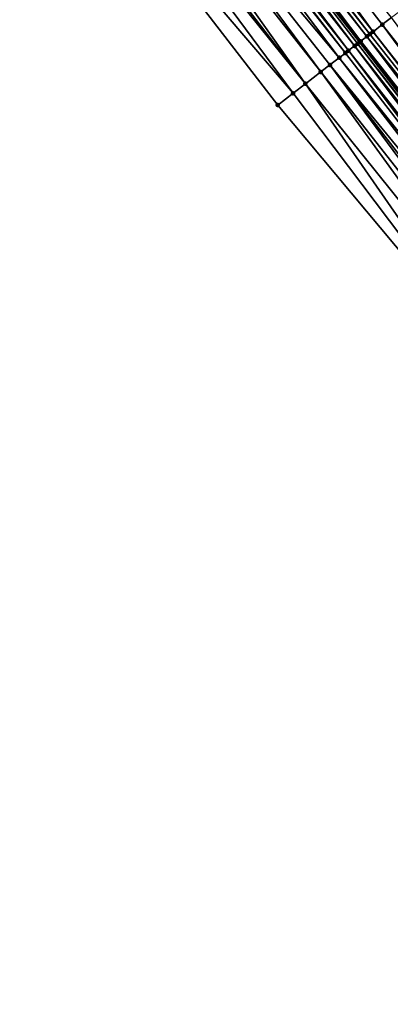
# Model space of a CAD drawing. Header units: feet. Extents: x 2004186 to 2014793, y 836912 to 864902.
# Tile 387 of 656: x 2009547 to 2009566, y 849323 to 849374. Entities that reach past the tile are written whole.
import ezdxf

# ---------------------------------------------------------------- set-up
doc = ezdxf.new("R2010")
doc.units = ezdxf.units.FT
doc.header["$LTSCALE"] = 100
doc.header["$MEASUREMENT"] = 0
for name, color, linetype, lineweight in [('EP_Travel Lane', 5, 'Continuous', 40), ('Road Shots', 4, 'Continuous', 200), ('Road X-Section', 30, 'Continuous', 13)]:
    doc.layers.add(name, color=color, linetype=linetype, lineweight=lineweight)
doc.layers.add('I-77 SB_MM21-27-Surface-Border', color=7, linetype='Continuous')
doc.layers.add('I-77 SB_MM21-27-Surface-TIN', color=7, linetype='Continuous')

msp = doc.modelspace()

# ---------------------------------------------------------------- linework, layer by layer
at = {"layer": 'EP_Travel Lane'}
msp.add_polyline3d([(2009612.464021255, 849309.0312690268, 425.8428847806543), (2009600.545613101, 849325.0919899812, 425.746965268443), (2009588.627187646, 849341.1527342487, 425.6597068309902), (2009576.913919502, 849356.9115973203, 425.5840369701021), (2009564.716589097, 849372.7615600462, 425.5217535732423), (2009552.519263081, 849388.611517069, 425.4572486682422), (2009540.321972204, 849404.4614284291, 425.3751283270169), (2009528.305151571, 849420.0393672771, 425.3200238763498), (2009515.872752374, 849435.7057363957, 425.2904167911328), (2009503.440324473, 849451.3721416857, 425.2888823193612), (2009491.00786376, 849467.0385883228, 425.3193587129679), (2009478.717735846, 849482.4448488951, 425.3716191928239), (2009466.033662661, 849497.9084561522, 425.421375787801), (2009453.349644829, 849513.3719959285, 425.5135272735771), (2009440.665684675, 849528.8354653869, 425.6497830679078), (2009428.160131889, 849544.0673714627, 425.7674665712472), (2009415.44010476, 849559.5011520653, 425.9143841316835)], dxfattribs=at)
at = {"layer": 'I-77 SB_MM21-27-Surface-Border', "color": 3, "linetype": 'ByBlock', "lineweight": -2}
msp.add_polyline3d([(2009610.753423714, 849307.7536726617, 425.7722083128), (2009597.986232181, 849323.1804217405, 425.6315663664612), (2009585.859932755, 849339.0859790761, 425.5522402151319), (2009573.33873035, 849354.1575327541, 425.4338491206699), (2009560.501707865, 849369.5145502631, 425.3026679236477), (2009548.298383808, 849385.3598569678, 425.2306592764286), (2009536.095065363, 849401.2051563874, 425.1558753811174), (2009523.798648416, 849416.4710497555, 425.0378205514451), (2009511.698048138, 849432.4001112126, 425.0141899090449), (2009499.440601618, 849448.2050789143, 425.0281467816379), (2009487.340064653, 849464.1340603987, 424.9424650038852), (2009474.959434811, 849479.3963140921, 424.9947889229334), (2009462.513200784, 849495.0526912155, 425.125899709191), (2009451.46485551, 849511.8430467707, 425.3651786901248), (2009439.639938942, 849528.0033729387, 425.5702244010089), (2009426.428132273, 849542.6283062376, 425.6372254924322), (2009412.569145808, 849557.1157668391, 425.6939892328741)], dxfattribs=at)
at = {"layer": 'I-77 SB_MM21-27-Surface-TIN', "color": 128, "linetype": 'ByBlock', "lineweight": -2}
for points in [[(2009553.6851864, 849389.5098399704, 425.5500924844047), (2009553.051449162, 849389.0216011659, 425.5103817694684), (2009565.413221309, 849373.2983362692, 425.5853956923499)], [(2009553.6851864, 849389.5098399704, 425.5500924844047), (2009565.88853518, 849373.6645011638, 425.6096846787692), (2009566.363859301, 849374.0306527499, 425.6288282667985)], [(2009553.6851864, 849389.5098399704, 425.5500924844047), (2009565.413221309, 849373.2983362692, 425.5853956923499), (2009565.88853518, 849373.6645011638, 425.6096846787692)], [(2009552.893025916, 849388.8995271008, 425.4949003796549), (2009552.734608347, 849388.7774456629, 425.4765685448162), (2009565.096362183, 849373.0542045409, 425.5607748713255)], [(2009553.051449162, 849389.0216011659, 425.5103817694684), (2009552.893025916, 849388.8995271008, 425.4949003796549), (2009565.254787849, 849373.1762754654, 425.5750417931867)], [(2009552.893025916, 849388.8995271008, 425.4949003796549), (2009565.096362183, 849373.0542045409, 425.5607748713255), (2009565.254787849, 849373.1762754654, 425.5750417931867)], [(2009553.051449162, 849389.0216011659, 425.5103817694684), (2009565.254787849, 849373.1762754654, 425.5750417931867), (2009565.413221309, 849373.2983362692, 425.5853956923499)], [(2009552.417749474, 849388.5333136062, 425.4518204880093), (2009552.100843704, 849388.2892424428, 425.4506159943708), (2009564.462655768, 849372.5659257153, 425.5055910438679)], [(2009552.417749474, 849388.5333136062, 425.4518204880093), (2009564.716589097, 849372.7615600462, 425.5217535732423), (2009552.519263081, 849388.611517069, 425.4572486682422)], [(2009552.417749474, 849388.5333136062, 425.4518204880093), (2009564.621094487, 849372.6879796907, 425.5133048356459), (2009564.716589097, 849372.7615600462, 425.5217535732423)], [(2009552.417749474, 849388.5333136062, 425.4518204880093), (2009564.462655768, 849372.5659257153, 425.5055910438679), (2009564.621094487, 849372.6879796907, 425.5133048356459)], [(2009552.576186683, 849388.6553695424, 425.4602925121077), (2009552.519263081, 849388.611517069, 425.4572486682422), (2009564.779520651, 849372.8100499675, 425.5273213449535)], [(2009564.779520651, 849372.8100499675, 425.5273213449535), (2009552.519263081, 849388.611517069, 425.4572486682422), (2009564.716589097, 849372.7615600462, 425.5217535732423)], [(2009552.734608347, 849388.7774456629, 425.4765685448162), (2009552.576186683, 849388.6553695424, 425.4602925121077), (2009564.779520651, 849372.8100499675, 425.5273213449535)], [(2009552.734608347, 849388.7774456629, 425.4765685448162), (2009564.779520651, 849372.8100499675, 425.5273213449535), (2009565.096362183, 849373.0542045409, 425.5607748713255)], [(2009551.625507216, 849387.923106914, 425.437680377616), (2009550.833323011, 849387.3128248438, 425.3943964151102), (2009563.670409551, 849371.9557241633, 425.4934390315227)], [(2009551.783948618, 849388.0451574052, 425.4440472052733), (2009551.625507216, 849387.923106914, 425.437680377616), (2009563.987299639, 849372.1998156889, 425.5025160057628)], [(2009551.625507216, 849387.923106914, 425.437680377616), (2009563.670409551, 849371.9557241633, 425.4934390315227), (2009563.987299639, 849372.1998156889, 425.5025160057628)], [(2009552.100843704, 849388.2892424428, 425.4506159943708), (2009551.783948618, 849388.0451574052, 425.4440472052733), (2009564.145748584, 849372.3218563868, 425.5050962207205)], [(2009551.783948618, 849388.0451574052, 425.4440472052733), (2009563.987299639, 849372.1998156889, 425.5025160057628), (2009564.145748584, 849372.3218563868, 425.5050962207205)], [(2009552.100843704, 849388.2892424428, 425.4506159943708), (2009564.145748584, 849372.3218563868, 425.5050962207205), (2009564.462655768, 849372.5659257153, 425.5055910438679)], [(2009550.358020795, 849386.9466448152, 425.3642555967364), (2009549.724297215, 849386.4583882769, 425.3176883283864), (2009561.927611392, 849370.613094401, 425.3946558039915)], [(2009550.833323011, 849387.3128248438, 425.3943964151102), (2009550.358020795, 849386.9466448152, 425.3642555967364), (2009562.719777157, 849371.2234004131, 425.4471958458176)], [(2009550.358020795, 849386.9466448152, 425.3642555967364), (2009561.927611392, 849370.613094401, 425.3946558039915), (2009562.719777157, 849371.2234004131, 425.4471958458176)], [(2009550.833323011, 849387.3128248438, 425.3943964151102), (2009563.195088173, 849371.5895690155, 425.4729184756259), (2009563.670409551, 849371.9557241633, 425.4934390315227)], [(2009550.833323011, 849387.3128248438, 425.3943964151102), (2009562.719777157, 849371.2234004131, 425.4471958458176), (2009563.195088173, 849371.5895690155, 425.4729184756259)], [(2009549.724297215, 849386.4583882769, 425.3176883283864), (2009549.407424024, 849386.214274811, 425.3001280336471), (2009561.927611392, 849370.613094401, 425.3946558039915)], [(2009549.407424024, 849386.214274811, 425.3001280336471), (2009548.298383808, 849385.3598569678, 425.2306592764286), (2009561.293875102, 849370.1248543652, 425.3544695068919)], [(2009549.407424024, 849386.214274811, 425.3001280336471), (2009561.293875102, 849370.1248543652, 425.3544695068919), (2009561.927611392, 849370.613094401, 425.3946558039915)], [(2009548.298383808, 849385.3598569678, 425.2306592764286), (2009560.501707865, 849369.5145502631, 425.3026679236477), (2009561.293875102, 849370.1248543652, 425.3544695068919)], [(2009565.88853518, 849373.6645011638, 425.6096846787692), (2009565.413221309, 849373.2983362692, 425.5853956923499), (2009577.775016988, 849357.5750408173, 425.6485792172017)], [(2009566.363859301, 849374.0306527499, 425.6288282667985), (2009565.88853518, 849373.6645011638, 425.6096846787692), (2009578.250335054, 849357.9412002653, 425.670762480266)], [(2009565.88853518, 849373.6645011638, 425.6096846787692), (2009577.775016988, 849357.5750408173, 425.6485792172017), (2009578.250335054, 849357.9412002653, 425.670762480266)], [(2009565.254787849, 849373.1762754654, 425.5750417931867), (2009565.096362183, 849373.0542045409, 425.5607748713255), (2009577.616583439, 849357.4529801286, 425.6382699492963)], [(2009565.413221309, 849373.2983362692, 425.5853956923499), (2009565.254787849, 849373.1762754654, 425.5750417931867), (2009577.616583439, 849357.4529801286, 425.6382699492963)], [(2009565.413221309, 849373.2983362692, 425.5853956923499), (2009577.616583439, 849357.4529801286, 425.6382699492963), (2009577.775016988, 849357.5750408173, 425.6485792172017)], [(2009564.621094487, 849372.6879796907, 425.5133048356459), (2009564.462655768, 849372.5659257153, 425.5055910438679), (2009576.824434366, 849356.8426524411, 425.5773493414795)], [(2009564.621094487, 849372.6879796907, 425.5133048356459), (2009576.913919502, 849356.9115973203, 425.5840369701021), (2009564.716589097, 849372.7615600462, 425.5217535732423)], [(2009564.621094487, 849372.6879796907, 425.5133048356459), (2009576.824434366, 849356.8426524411, 425.5773493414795), (2009576.913919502, 849356.9115973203, 425.5840369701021)], [(2009564.779520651, 849372.8100499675, 425.5273213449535), (2009564.716589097, 849372.7615600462, 425.5217535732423), (2009576.913919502, 849356.9115973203, 425.5840369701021)], [(2009565.096362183, 849373.0542045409, 425.5607748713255), (2009564.779520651, 849372.8100499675, 425.5273213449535), (2009577.141295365, 849357.0867817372, 425.6010297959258)], [(2009564.779520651, 849372.8100499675, 425.5273213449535), (2009576.913919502, 849356.9115973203, 425.5840369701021), (2009577.141295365, 849357.0867817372, 425.6010297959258)], [(2009565.096362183, 849373.0542045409, 425.5607748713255), (2009577.141295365, 849357.0867817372, 425.6010297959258), (2009577.616583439, 849357.4529801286, 425.6382699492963)], [(2009563.987299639, 849372.1998156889, 425.5025160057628), (2009563.670409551, 849371.9557241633, 425.4934390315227), (2009576.190633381, 849356.3544964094, 425.5696421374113)], [(2009564.145748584, 849372.3218563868, 425.5050962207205), (2009563.987299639, 849372.1998156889, 425.5025160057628), (2009576.190633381, 849356.3544964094, 425.5696421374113)], [(2009564.462655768, 849372.5659257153, 425.5055910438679), (2009564.145748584, 849372.3218563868, 425.5050962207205), (2009576.507547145, 849356.5985571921, 425.5668328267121)], [(2009564.145748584, 849372.3218563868, 425.5050962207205), (2009576.190633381, 849356.3544964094, 425.5696421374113), (2009576.507547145, 849356.5985571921, 425.5668328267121)], [(2009564.462655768, 849372.5659257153, 425.5055910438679), (2009576.66599483, 849356.7205995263, 425.5700456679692), (2009576.824434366, 849356.8426524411, 425.5773493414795)], [(2009564.462655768, 849372.5659257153, 425.5055910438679), (2009576.507547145, 849356.5985571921, 425.5668328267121), (2009576.66599483, 849356.7205995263, 425.5700456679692)], [(2009563.670409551, 849371.9557241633, 425.4934390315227), (2009563.195088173, 849371.5895690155, 425.4729184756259), (2009575.873732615, 849356.1104187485, 425.5659256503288)], [(2009563.670409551, 849371.9557241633, 425.4934390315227), (2009575.873732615, 849356.1104187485, 425.5659256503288), (2009576.190633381, 849356.3544964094, 425.5696421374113)], [(2009562.719777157, 849371.2234004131, 425.4471958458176), (2009561.927611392, 849370.613094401, 425.3946558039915), (2009574.447779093, 849355.0119395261, 425.4990364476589)], [(2009563.195088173, 849371.5895690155, 425.4729184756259), (2009562.719777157, 849371.2234004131, 425.4471958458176), (2009575.08152247, 849355.500170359, 425.5356645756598)], [(2009562.719777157, 849371.2234004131, 425.4471958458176), (2009574.447779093, 849355.0119395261, 425.4990364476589), (2009575.08152247, 849355.500170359, 425.5356645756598)], [(2009563.195088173, 849371.5895690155, 425.4729184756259), (2009575.398400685, 849355.7442773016, 425.5507023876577), (2009575.873732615, 849356.1104187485, 425.5659256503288)], [(2009563.195088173, 849371.5895690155, 425.4729184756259), (2009575.08152247, 849355.500170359, 425.5356645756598), (2009575.398400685, 849355.7442773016, 425.5507023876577)], [(2009561.927611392, 849370.613094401, 425.3946558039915), (2009561.293875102, 849370.1248543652, 425.3544695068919), (2009573.33873035, 849354.1575327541, 425.4338491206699)], [(2009561.927611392, 849370.613094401, 425.3946558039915), (2009573.33873035, 849354.1575327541, 425.4338491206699), (2009574.447779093, 849355.0119395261, 425.4990364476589)], [(2009561.293875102, 849370.1248543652, 425.3544695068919), (2009560.501707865, 849369.5145502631, 425.3026679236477), (2009573.33873035, 849354.1575327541, 425.4338491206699)]]:
    msp.add_3dface(points, dxfattribs=at)
at = {"layer": 'Road Shots', "lineweight": 100}
for p in [(2009565.88853518, 849373.6645011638, 425.6096846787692), (2009565.254787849, 849373.1762754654, 425.5750417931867), (2009565.413221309, 849373.2983362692, 425.5853956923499), (2009564.621094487, 849372.6879796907, 425.5133048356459), (2009564.779520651, 849372.8100499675, 425.5273213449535), (2009565.096362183, 849373.0542045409, 425.5607748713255), (2009563.987299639, 849372.1998156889, 425.5025160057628), (2009564.145748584, 849372.3218563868, 425.5050962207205), (2009564.462655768, 849372.5659257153, 425.5055910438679), (2009563.670409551, 849371.9557241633, 425.4934390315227), (2009562.719777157, 849371.2234004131, 425.4471958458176), (2009563.195088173, 849371.5895690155, 425.4729184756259), (2009561.927611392, 849370.613094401, 425.3946558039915), (2009561.293875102, 849370.1248543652, 425.3544695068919), (2009560.501707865, 849369.5145502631, 425.3026679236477)]:
    msp.add_point(p, dxfattribs=at)
at = {"layer": 'Road X-Section', "extrusion": (0.6101668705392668, -0.7922662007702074, 0.003264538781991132), "elevation": 553241.8725606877, "flags": 128}
msp.add_lwpolyline([(2110375.247920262, -1380.784238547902), (2110376.247920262, -1380.732436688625), (2110377.047920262, -1380.692250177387), (2110378.047920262, -1380.639709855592), (2110378.647920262, -1380.613987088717), (2110379.247920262, -1380.593466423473), (2110379.647920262, -1380.584389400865), (2110379.847920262, -1380.581809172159), (2110380.247920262, -1380.581314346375), (2110380.447920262, -1380.573600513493), (2110380.647920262, -1380.559583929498), (2110381.047920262, -1380.526130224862), (2110381.247920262, -1380.511863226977), (2110381.447920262, -1380.501509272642), (2110382.047920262, -1380.477220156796), (2110382.647920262, -1380.458076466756), (2110384.247920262, -1380.390924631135), (2110385.847920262, -1380.327923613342), (2110387.647920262, -1380.264402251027), (2110388.247920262, -1380.239871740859), (2110389.247920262, -1380.193400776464), (2110390.447920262, -1380.14754672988), (2110391.247920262, -1380.118843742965), (2110392.047920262, -1380.08748368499), (2110392.247920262, -1380.081423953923), (2110392.847920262, -1380.070331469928), (2110393.047920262, -1380.064238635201), (2110393.447920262, -1380.045771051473), (2110393.847920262, -1380.026264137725), (2110394.247920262, -1380.012906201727), (2110395.247920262, -1379.984063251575), (2110396.447920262, -1379.946198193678), (2110397.847920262, -1379.896711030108), (2110399.247920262, -1379.838954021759), (2110399.847920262, -1379.818045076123), (2110401.447920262, -1379.758264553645), (2110402.847920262, -1379.699154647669), (2110403.447920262, -1379.67220070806), (2110404.047920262, -1379.651675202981), (2110405.047920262, -1379.622654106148), (2110406.047920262, -1379.588686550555), (2110408.247920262, -1379.501000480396), (2110408.847920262, -1379.472900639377), (2110409.447920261, -1379.445075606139), (2110411.647920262, -1379.353970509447), (2110412.447920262, -1379.327278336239), (2110413.247920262, -1379.297377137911), (2110414.447920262, -1379.244462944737), (2110415.647920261, -1379.196772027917), (2110416.047920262, -1379.187536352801), (2110416.447920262, -1379.176097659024), (2110416.847920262, -1379.168762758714), (2110417.047920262, -1379.15855285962), (2110417.447920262, -1379.12700455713), (2110417.647920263, -1379.114258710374), (2110417.847920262, -1379.105894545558), (2110418.647920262, -1379.088479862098), (2110419.447920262, -1379.064472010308), (2110420.047920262, -1379.046735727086), (2110422.247920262, -1378.993364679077), (2110423.247920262, -1378.970405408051), (2110424.247920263, -1378.948154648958), (2110424.647920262, -1378.942558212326), (2110424.847920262, -1378.936343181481), (2110425.247920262, -1378.928884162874)], dxfattribs=at)

doc.saveas('drawing.dxf')
